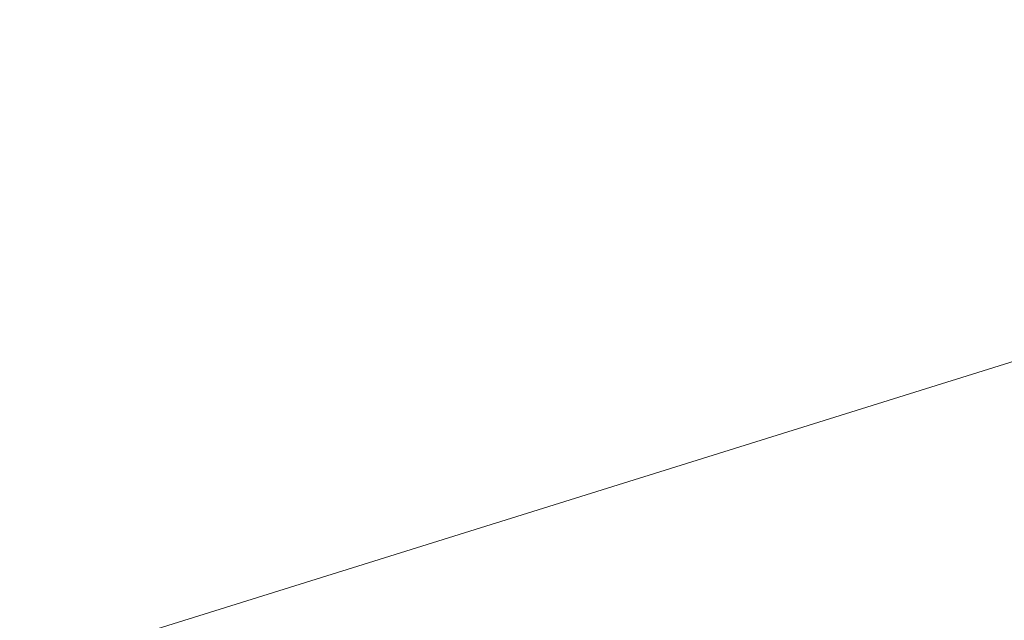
# Model space of a CAD drawing. Header units: millimetres. Extents: x -4395 to 65662, y -65530 to 6847.
# Tile 824 of 1034: x 21637 to 22898, y 3340 to 4109. Entities that reach past the tile are written whole.
import ezdxf

# ---------------------------------------------------------------- set-up
doc = ezdxf.new("R2010")
doc.units = ezdxf.units.MM
doc.layers.add('COTAS_P', color=1, linetype='Continuous', lineweight=0)
doc.dimstyles.new('R19_100', dxfattribs={"dimtxt": 250, "dimasz": 150, "dimexe": 150, "dimexo": 80, "dimgap": 100, "dimtad": 1, "dimtih": 1, "dimtoh": 1, "dimdsep": 46, "dimcen": 0.09, "dimadec": 0, "dimazin": 0, "dimtfac": 1, "dimtdec": 4, "dimtofl": 0, "dimtmove": 0, "dimatfit": 3, "dimfxl": 1, "dimtolj": 1, "dimtzin": 0, "dimarcsym": 0})

# ---------------------------------------------------------------- blocks, each defined once
blk = doc.blocks.new('DIM_R33_4')
at = {"layer": 'COTAS_P'}
for p, q in [((15248.4, 1279.1), (24311.8, 4109.1)), ((24311.8, 4109.1), (24155.2, 4107.3)), ((24311.8, 4109.1), (24182.1, 4021.4)), ((24580.1, 3250), (24311.8, 4109.1)), ((15248.4, 1279.1), (15378.1, 1366.8)), ((15248.4, 1279.1), (15405, 1280.8)), ((15516.6, 420), (15248.4, 1279.1))]:
    blk.add_line(p, q, dxfattribs=at)
blk.add_text('9495 P', height=250, rotation=17.3406, dxfattribs=at).set_placement((19750.3, 2789.5))

msp = doc.modelspace()

# ---------------------------------------------------------------- dimensions: what is measured, and where the dimension line sits
at = {"layer": 'COTAS_P'}
dim = msp.add_aligned_dim(p1=(15516.618, 420), p2=(24580.067, 3250), distance=900, text='<> P', dimstyle='R19_100', dxfattribs=at)
dim.commit()
dim.dimension.update_dxf_attribs({"geometry": 'DIM_R33_4', "text_midpoint": (19780.096, 2694.095)})

doc.saveas('drawing.dxf')
